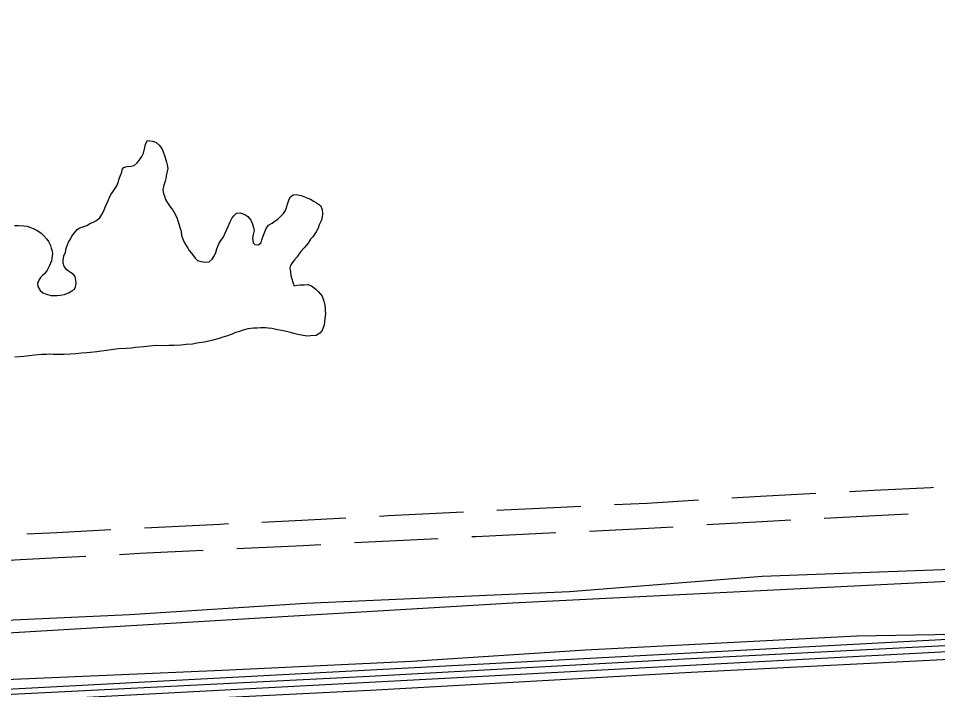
# Model space of a CAD drawing. Extents: x 3477039 to 3515015, y 546746 to 572297.
# Drawn here: x 3497998 to 3499092, y 567041 to 567839 of the extents above; entities that cross this region are included whole.
import ezdxf

# ---------------------------------------------------------------- set-up
doc = ezdxf.new("R2010")
doc.units = 0
for name, color, linetype in [('V-RAIL-TRAK', 7, 'Continuous'), ('V-ROAD-CNTR', 7, 'Continuous'), ('V-SITE-VEGE', 7, 'Continuous'), ('V-TOPO-SHOR', 7, 'Continuous')]:
    doc.layers.add(name, color=color, linetype=linetype)

msp = doc.modelspace()

# ---------------------------------------------------------------- linework, layer by layer
at = {"layer": 'V-RAIL-TRAK'}
for points in [[(3496748.4, 566970.1), (3496854.1, 566976), (3497225.8, 566995.1), (3497463.5, 567007.2), (3497840, 567027.7), (3498415.9, 567056.5), (3498797.9, 567077.8), (3499310.2, 567103.8), (3499724.5, 567125.4), (3499942.4, 567137.4)], [(3496303.6, 566929.8), (3496523.1, 566941), (3496855, 566959.6), (3497226.6, 566978.7), (3497464.3, 566990.8), (3497840.9, 567011.3), (3498416.7, 567040.1), (3498798.8, 567061.4), (3499311.1, 567087.4), (3499725.4, 567109), (3499934.5, 567121.1)]]:
    msp.add_lwpolyline(points, dxfattribs=at)
at = {"layer": 'V-ROAD-CNTR'}
for points in [[(3503182.2, 567300.7), (3501927.5, 567235.5), (3501194.2, 567195.3), (3499925.6, 567129.3), (3496300.2, 566936.8), (3495113.2, 566872.3)], [(3498987.1, 567276.4), (3499016.2, 567277.9), (3499083.8, 567281.2), (3499087, 567281.3)], [(3498847.3, 567268.7), (3498881.2, 567270.7), (3498947.1, 567274.3)], [(3498567.7, 567254.1), (3498643.7, 567257.8), (3498667.6, 567258.9)], [(3498707.5, 567260.7), (3498746.4, 567262.5), (3498807.4, 567266.3)], [(3498288, 567240), (3498335.6, 567242.2), (3498387.9, 567245)], [(3498427.8, 567247.1), (3498438.3, 567247.7), (3498527.7, 567252.2)], [(3498957.2, 567244.8), (3499017.7, 567247.9), (3499057.1, 567249.8)], [(3498148.2, 567233.2), (3498238.4, 567237.6), (3498248.1, 567238.1)], [(3498677.7, 567229.3), (3498748, 567232.6), (3498777.5, 567234.4)], [(3498817.5, 567236.9), (3498882.9, 567240.7), (3498917.3, 567242.6)], [(3498008.4, 567225.8), (3498043.8, 567227.7), (3498108.3, 567231.1)], [(3498537.8, 567222.7), (3498542.5, 567222.9), (3498637.7, 567227.5)], [(3498258.2, 567208.5), (3498337.1, 567212.3), (3498358.1, 567213.4)], [(3498398, 567215.5), (3498439.8, 567217.7), (3498497.9, 567220.6)], [(3498118.4, 567201.6), (3498142.6, 567202.9), (3498218.2, 567206.6)], [(3500959.9, 567197.6), (3499924.9, 567143.8), (3496678.1, 566971.4)], [(3497978.6, 567194.1), (3498045.4, 567197.8), (3498078.4, 567199.5)]]:
    msp.add_lwpolyline(points, dxfattribs=at)
at = {"layer": 'V-SITE-VEGE'}
for points in [[(3497801.1, 567115.1), (3498130.4, 567129.9), (3498340.3, 567143.4), (3498654, 567157.3), (3498883.4, 567175.6), (3499183.4, 567186.7)], [(3499286.8, 567115.6), (3499181, 567107.3), (3498995.7, 567104.4), (3498673.2, 567087.6), (3498466.3, 567074.1), (3498240.8, 567063.6), (3497983, 567052.3)]]:
    msp.add_lwpolyline(points, dxfattribs=at)
at = {"layer": 'V-TOPO-SHOR'}
for points in [[(3496447.5, 567288.8), (3496524, 567166.6), (3496549, 567133.8), (3496577, 567098), (3496606.6, 567078.5), (3496652.5, 567053), (3496696.9, 567040.9), (3496728.1, 567042.2), (3497344.5, 567078.6), (3497951.9, 567106.2), (3498586, 567144), (3499255.8, 567177.1), (3499385, 567183.8), (3499413.2, 567185.1), (3499440, 567186.4), (3499459.3, 567189.3), (3499545.7, 567246.7), (3499559.2, 567260), (3499605.7, 567350.3), (3499844.4, 567839.1)], [(3498106.6, 567626.4), (3498108.5, 567629.9), (3498110.5, 567632.6), (3498112, 567635.3), (3498115.2, 567639.9), (3498116.8, 567643.8), (3498117.9, 567646.9), (3498119.5, 567651.6), (3498121.1, 567656.2), (3498121.5, 567659.3), (3498123.5, 567661.6), (3498127.4, 567662.8), (3498132.4, 567663.5), (3498135.9, 567664.3), (3498139.4, 567667.3), (3498141.4, 567669.7), (3498144.9, 567674.7), (3498146.9, 567678.9), (3498148.5, 567685.5), (3498149.6, 567689.4), (3498152, 567693.7), (3498157.4, 567693.2), (3498161.7, 567691.7), (3498165.9, 567688.1), (3498169, 567684.2), (3498170.5, 567680.3), (3498172.5, 567674.9), (3498173.6, 567671), (3498174.4, 567667.9), (3498175.1, 567664.8), (3498175.9, 567660.5), (3498175, 567655.5), (3498174.2, 567652), (3498173.5, 567648.5), (3498172.7, 567645.4), (3498171.1, 567640.7), (3498169.9, 567635.3), (3498171, 567631), (3498172.2, 567627.5), (3498173.3, 567623.7), (3498175.6, 567619.8), (3498177.9, 567616.3), (3498182.1, 567610.8), (3498183.7, 567608.1), (3498186.7, 567602.2), (3498187.9, 567598.3), (3498189.4, 567593.7), (3498190.9, 567589), (3498191.7, 567585.9), (3498192.4, 567580.8), (3498194.3, 567575.8), (3498195.9, 567572.3), (3498199.7, 567565.7), (3498201.6, 567562.9), (3498203.6, 567560.2), (3498206.6, 567556.7), (3498208.6, 567554), (3498211.3, 567551.2), (3498215.1, 567550), (3498220.9, 567549.2), (3498225.2, 567549.6), (3498228.7, 567552.7), (3498231.5, 567556.9), (3498233.1, 567560.8), (3498234.2, 567565.1), (3498236.6, 567570.9), (3498239, 567574.7), (3498241.7, 567578.6), (3498245.6, 567586.3), (3498248, 567591.4), (3498250, 567596.4), (3498252.7, 567601.8), (3498254.7, 567604.1), (3498257.8, 567607.6), (3498262.1, 567608), (3498267.5, 567606), (3498271.4, 567603.6), (3498274.8, 567598.9), (3498276.4, 567595.4), (3498277.9, 567590.4), (3498278.6, 567586.9), (3498277.4, 567581.9), (3498276.6, 567577.6), (3498277.4, 567572.1), (3498279.7, 567570.2), (3498284, 567569.8), (3498287.1, 567572.5), (3498287.9, 567575.6), (3498289.8, 567581.4), (3498291.4, 567585.3), (3498293, 567589.1), (3498295.7, 567593), (3498300, 567595.7), (3498303.9, 567598.4), (3498307, 567600.3), (3498309.8, 567603), (3498313.7, 567607.2), (3498316, 567610.7), (3498317.2, 567614.2), (3498319.2, 567620.4), (3498320.4, 567623.9)], [(3498320.4, 567623.9), (3498322, 567627), (3498325.1, 567629.3), (3498328.6, 567629.7), (3498334.8, 567628.4), (3498342.5, 567625.3), (3498345.6, 567624.1), (3498350.3, 567621.4), (3498353, 567619.8), (3498357.6, 567616.7), (3498359.5, 567611.6), (3498359.9, 567606.9), (3498359.8, 567602.3), (3498358.3, 567598.4), (3498356.3, 567593.4), (3498355.1, 567589.5), (3498352.7, 567585.3), (3498350, 567581.8), (3498348.4, 567579.1), (3498345.7, 567576.4), (3498343, 567571.7), (3498340.6, 567569), (3498338.3, 567566.3), (3498334.4, 567561.7), (3498332, 567558.6), (3498330, 567555.5), (3498326.9, 567552), (3498323.8, 567548.2), (3498321.8, 567545.1), (3498321, 567542), (3498321.8, 567537.7), (3498322.5, 567533.4), (3498323.3, 567530.3), (3498325.2, 567524.1), (3498326.3, 567521), (3498329.8, 567521.7), (3498333.3, 567522.1), (3498338.4, 567522.1), (3498342.6, 567522.4), (3498346.9, 567520.9), (3498352.3, 567516.9), (3498355, 567514.2), (3498357.7, 567511.1), (3498359.6, 567508.8), (3498361.5, 567502.9), (3498362.3, 567499.4), (3498363.4, 567495.1), (3498363.4, 567491.3), (3498363.8, 567487.8), (3498363, 567482.3), (3498362.5, 567477.7), (3498362.1, 567474.6), (3498359.8, 567468), (3498357, 567464.5), (3498352.7, 567461.8), (3498345.7, 567461.5), (3498341.9, 567461.1), (3498337.2, 567461.9), (3498330.6, 567463.1), (3498326, 567464.3), (3498322.1, 567465.5), (3498317.1, 567466.7), (3498313.2, 567467.5), (3498305, 567469.1), (3498299.6, 567470.3), (3498295.4, 567470.7), (3498292.2, 567471.1), (3498286.8, 567471.2), (3498282.2, 567470.8), (3498277.9, 567470.8), (3498271.3, 567469.7), (3498265.8, 567468.2), (3498260, 567466.3), (3498256.5, 567465.6), (3498252.6, 567463.6), (3498246, 567461.3), (3498241.3, 567459.8), (3498237.1, 567458.3), (3498229.7, 567456.4), (3498225, 567455.3), (3498219.2, 567453.8), (3498210.6, 567452.6), (3498205.2, 567451.5), (3498197.8, 567451.2), (3498192, 567450.4), (3498183.4, 567450.1), (3498177.2, 567450.1), (3498171.4, 567449.8), (3498161.3, 567449.9), (3498154.7, 567449.1), (3498147.3, 567448.4), (3498137.6, 567447.7), (3498132.6, 567446.9), (3498126.4, 567446.6), (3498117.4, 567445.9), (3498111.2, 567445.1), (3498103.1, 567444), (3498097.2, 567443.3), (3498091.4, 567442.5), (3498084, 567441.8), (3498079.8, 567441.1)], [(3497993.4, 567592.6), (3497998.4, 567592.9), (3498004.7, 567592.5), (3498008.5, 567592.1), (3498012, 567590.9), (3498015.9, 567589), (3498021.3, 567586.2), (3498025.2, 567583.8), (3498028.6, 567580.3), (3498032.1, 567576.4), (3498034, 567573.7), (3498036.3, 567569), (3498037.1, 567565.9), (3498038.2, 567562.4), (3498038.6, 567558.9), (3498037.8, 567553.9), (3498037.4, 567550.8), (3498035.4, 567545), (3498032.3, 567539.6), (3498029.1, 567535.3), (3498026.8, 567533.4), (3498024.4, 567530.7), (3498022.5, 567527.6), (3498020.9, 567523.7), (3498021.3, 567520.2), (3498024, 567515.5), (3498027.4, 567512.8), (3498031.7, 567511.2), (3498036.7, 567509.6), (3498041, 567509.6), (3498044.5, 567509.6), (3498048, 567510), (3498053, 567510.7), (3498058.5, 567513), (3498061.6, 567514.9), (3498064.7, 567516.8), (3498066.3, 567519.5), (3498067.1, 567524.2), (3498066.7, 567527.3), (3498065.6, 567532), (3498063.3, 567534.7), (3498060.2, 567536.7), (3498057.9, 567538.6), (3498055.6, 567540.6), (3498052.5, 567544.1), (3498051.3, 567548), (3498051.4, 567551.1), (3498052.2, 567556.5), (3498054.1, 567561.2), (3498054.9, 567565.4), (3498056.1, 567568.9), (3498058.1, 567573.9), (3498060.1, 567576.6), (3498061.6, 567580.1), (3498064.8, 567584), (3498068.3, 567587.8), (3498071.4, 567589.8), (3498076.1, 567591.7), (3498079.6, 567592.8), (3498084.2, 567595.5), (3498087.7, 567596.6), (3498090.5, 567598.2), (3498095.1, 567602), (3498097.5, 567605.9), (3498099.9, 567610.2), (3498101.4, 567614.4), (3498103.8, 567619.8), (3498105.4, 567623.3), (3498106.6, 567626.4)], [(3498079.8, 567441.1), (3498073.2, 567440.7), (3498066.6, 567440), (3498060, 567439.6), (3498052.6, 567439.3), (3498047.5, 567439.3), (3498039.4, 567439.4), (3498035.5, 567439.8), (3498031.6, 567439.4), (3498026.2, 567439.1), (3498017.6, 567438.4), (3498011, 567437.6), (3498004.8, 567436.9), (3497994, 567436.2)]]:
    msp.add_lwpolyline(points, dxfattribs=at)

doc.saveas('drawing.dxf')
